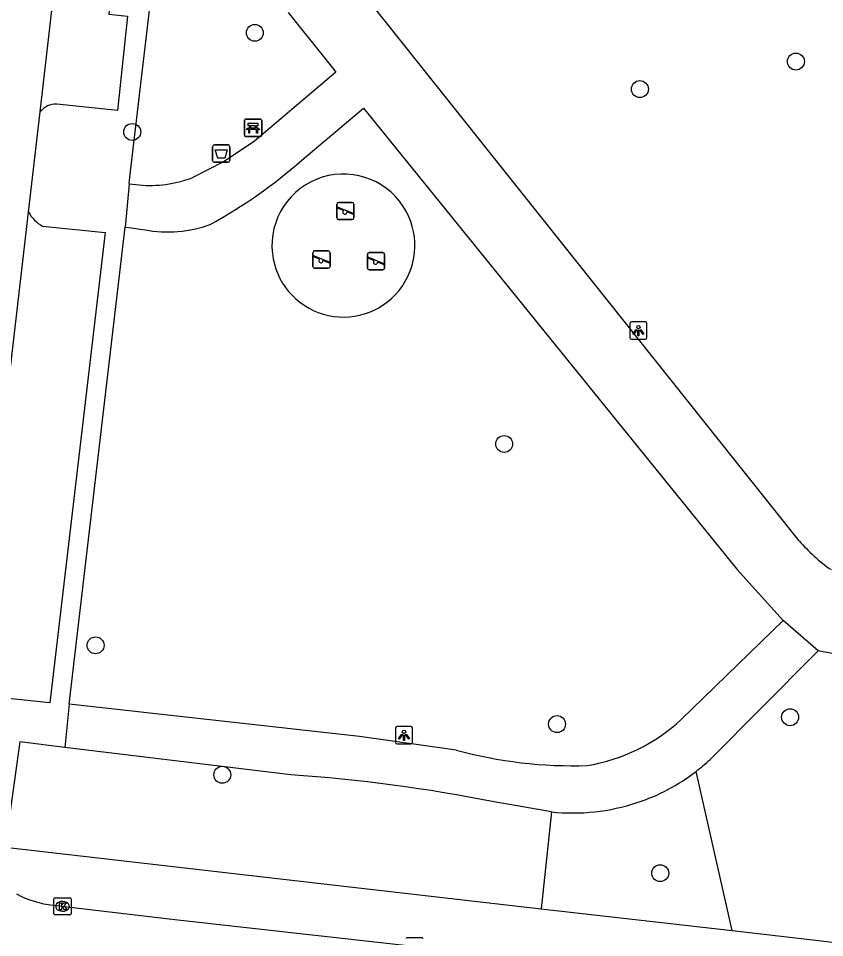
# Model space of a CAD drawing. Extents: x 161696 to 162377, y 380761 to 381673.
# Drawn here: x 162036 to 162082.6, y 381154.7 to 381207.9 of the extents above; entities that cross this region are included whole.
import ezdxf

# ---------------------------------------------------------------- set-up
doc = ezdxf.new("R2010")
doc.units = 0
for name, color, linetype in [('IMGEO_Afvalbak', 7, 'Continuous'), ('IMGEO_Bank', 7, 'Continuous'), ('IMGEO_Boom', 7, 'Continuous'), ('IMGEO_Groenvoorziening', 7, 'Continuous'), ('IMGEO_Kolk', 7, 'Continuous'), ('IMGEO_Lichtpunt', 7, 'Continuous'), ('IMGEO_Rijbaan_lokaal_open', 7, 'Continuous'), ('IMGEO_Speelvoorziening', 7, 'Continuous'), ('IMGEO_Voetpad_gesloten', 7, 'Continuous'), ('IMGEO_Voetpad_open', 7, 'Continuous')]:
    doc.layers.add(name, color=color, linetype=linetype)

msp = doc.modelspace()

# ---------------------------------------------------------------- linework, layer by layer
at = {"layer": 'IMGEO_Afvalbak'}
for p, q in [((162047.207, 381199.665), (162047.207, 381200.465)), ((162047.207, 381200.465), (162047.207, 381199.665)), ((162047.307, 381200.565), (162048.097, 381200.565)), ((162048.097, 381200.565), (162047.307, 381200.565)), ((162048.197, 381200.465), (162048.197, 381199.665)), ((162048.197, 381199.665), (162048.197, 381200.465)), ((162048.097, 381199.565), (162047.307, 381199.565)), ((162047.307, 381199.565), (162048.097, 381199.565))]:
    msp.add_line(p, q, dxfattribs=at)
msp.add_lwpolyline([(162047.35, 381200.279), (162048.054, 381200.279), (162047.905, 381199.809), (162047.499, 381199.809), (162047.35, 381200.279)], dxfattribs=at)
for centre, start, end in [((162047.307, 381200.465), 90, 180), ((162047.307, 381200.465), 90, 180), ((162048.097, 381200.465), 0, 90), ((162048.097, 381200.465), 360, 90), ((162047.307, 381199.665), 180, 270), ((162047.307, 381199.665), 180, 270), ((162048.097, 381199.665), 270, 0), ((162048.097, 381199.665), 270, 0)]:
    msp.add_arc(centre, 0.1, start, end, dxfattribs=at)
at = {"layer": 'IMGEO_Bank'}
for p, q in [((162049.048, 381201.131), (162049.048, 381201.972)), ((162049.048, 381201.972), (162049.048, 381201.131)), ((162049.123, 381202.056), (162049.964, 381202.056)), ((162049.964, 381202.056), (162049.123, 381202.056)), ((162050.048, 381201.981), (162050.048, 381201.14)), ((162050.048, 381201.14), (162050.048, 381201.981)), ((162049.745, 381201.454), (162049.352, 381201.454)), ((162049.357, 381201.562), (162049.357, 381201.668)), ((162049.401, 381201.668), (162049.401, 381201.562)), ((162049.689, 381201.674), (162049.407, 381201.674)), ((162049.407, 381201.556), (162049.689, 381201.556)), ((162049.695, 381201.562), (162049.695, 381201.668)), ((162049.739, 381201.668), (162049.739, 381201.562)), ((162049.973, 381201.056), (162049.132, 381201.056)), ((162049.132, 381201.056), (162049.973, 381201.056))]:
    msp.add_line(p, q, dxfattribs=at)
for points in [[(162049.295, 381201.454), (162049.153, 381201.454), (162049.265, 381201.556), (162049.351, 381201.556)], [(162049.351, 381201.674), (162049.265, 381201.674), (162049.265, 381201.835), (162049.828, 381201.835), (162049.828, 381201.674), (162049.745, 381201.674)], [(162049.345, 381201.447), (162049.345, 381201.24), (162049.302, 381201.24), (162049.302, 381201.447)], [(162049.745, 381201.556), (162049.828, 381201.556), (162049.94, 381201.454), (162049.801, 381201.454)], [(162049.795, 381201.447), (162049.795, 381201.24), (162049.751, 381201.24), (162049.751, 381201.447)]]:
    msp.add_lwpolyline(points, dxfattribs=at)
for centre, radius, start, end in [((162049.126, 381201.978), 0.0779, 92.4484, 184.2845), ((162049.126, 381201.978), 0.0779, 92.4484, 184.2845), ((162049.97, 381201.978), 0.0779, 2.4484, 94.2845), ((162049.97, 381201.978), 0.0779, 2.4484, 94.2845), ((162049.295, 381201.447), 0.00671, 2.8957, 87.1043), ((162049.352, 381201.447), 0.00671, 92.8957, 177.1043), ((162049.35, 381201.667), 0.00671, 2.8957, 87.1043), ((162049.35, 381201.563), 0.00671, 272.8957, 357.1043), ((162049.407, 381201.667), 0.00671, 92.8957, 177.1043), ((162049.407, 381201.563), 0.00671, 182.8957, 267.1043), ((162049.689, 381201.667), 0.00671, 2.8957, 87.1043), ((162049.689, 381201.563), 0.00671, 272.8957, 357.1043), ((162049.746, 381201.667), 0.00671, 92.8957, 177.1043), ((162049.746, 381201.563), 0.00671, 182.8957, 267.1043), ((162049.744, 381201.447), 0.00671, 2.8957, 87.1043), ((162049.801, 381201.447), 0.00671, 92.8957, 177.1043), ((162049.126, 381201.134), 0.0779, 182.4484, 274.2845), ((162049.126, 381201.134), 0.0779, 182.4484, 274.2845), ((162049.97, 381201.134), 0.0779, 272.4484, 4.2845), ((162049.97, 381201.134), 0.0779, 272.4484, 4.2845)]:
    msp.add_arc(centre, radius, start, end, dxfattribs=at)
at = {"layer": 'IMGEO_Boom'}
for centre in [(162049.646, 381207.054), (162080.951, 381205.391), (162071.925, 381203.798), (162042.556, 381201.318), (162064.07, 381183.262), (162040.436, 381171.609), (162080.612, 381167.448), (162067.131, 381167.051), (162047.766, 381164.121), (162073.103, 381158.424)]:
    msp.add_circle(centre, 0.489, dxfattribs=at)
at = {"layer": 'IMGEO_Groenvoorziening'}
for points in [[(162077.258, 381155.104), (162075.172, 381164.316)], [(162066.805, 381161.973), (162066.221, 381156.369)]]:
    msp.add_lwpolyline(points, dxfattribs=at)
for centre, radius, start, end in [((162054.771, 381194.751), 4.131, 28.0428, 186.389), ((162054.774, 381194.739), 4.134, 186.2262, 28.2056)]:
    msp.add_arc(centre, radius, start, end, dxfattribs=at)
at = {"layer": 'IMGEO_Kolk'}
for p, q in [((162038.028, 381156.08), (162038.028, 381156.932)), ((162038.103, 381157.006), (162038.955, 381157.006)), ((162038.516, 381156.786), (162038.541, 381156.786)), ((162039.029, 381156.932), (162039.029, 381156.08)), ((162038.539, 381156.226), (162038.514, 381156.226)), ((162038.955, 381156.006), (162038.103, 381156.006)), ((162058.468, 381154.695), (162059.32, 381154.695))]:
    msp.add_line(p, q, dxfattribs=at)
for points in [[(162038.028, 381156.08), (162038.028, 381156.932)], [(162038.103, 381157.006), (162038.955, 381157.006)], [(162038.349, 381156.706), (162038.472, 381156.706), (162038.472, 381156.555), (162038.602, 381156.706), (162038.766, 381156.706), (162038.62, 381156.555), (162038.773, 381156.306), (162038.621, 381156.306), (162038.536, 381156.47), (162038.472, 381156.403), (162038.472, 381156.306), (162038.349, 381156.306), (162038.349, 381156.706)], [(162039.029, 381156.932), (162039.029, 381156.08)], [(162038.955, 381156.006), (162038.103, 381156.006)], [(162058.468, 381154.695), (162059.32, 381154.695)]]:
    msp.add_lwpolyline(points, dxfattribs=at)
for centre, start, end in [((162038.105, 381156.93), 91.552, 178.448), ((162038.105, 381156.93), 91.552, 178.448), ((162038.953, 381156.93), 1.552, 88.448), ((162038.953, 381156.93), 1.552, 88.448), ((162038.105, 381156.082), 181.552, 268.448), ((162038.105, 381156.082), 181.552, 268.448), ((162038.953, 381156.082), 271.552, 358.448), ((162038.953, 381156.082), 271.552, 358.448), ((162058.47, 381154.619), 91.552, 178.448), ((162058.47, 381154.619), 91.552, 178.448), ((162059.318, 381154.619), 1.552, 88.448), ((162059.318, 381154.619), 1.552, 88.448)]:
    msp.add_arc(centre, 0.0765, start, end, dxfattribs=at)
for centre, major_axis, ratio, start_param, end_param in [((162038.515, 381156.506), (-0.387, 0.002), 0.722429, 4.712389, 7.853982), ((162038.54, 381156.506), (-0.39, 0.002), 0.717154, 1.570796, 4.712389)]:
    msp.add_ellipse(centre, major_axis=major_axis, ratio=ratio, start_param=start_param, end_param=end_param, dxfattribs=at)
at = {"layer": 'IMGEO_Lichtpunt'}
for p, q in [((162071.338, 381190.226), (162071.338, 381189.419)), ((162071.338, 381190.226), (162071.338, 381189.419)), ((162072.24, 381190.321), (162071.432, 381190.321)), ((162072.24, 381190.321), (162071.432, 381190.321)), ((162072.334, 381189.419), (162072.334, 381190.226)), ((162072.334, 381189.419), (162072.334, 381190.226)), ((162071.432, 381189.325), (162072.24, 381189.325)), ((162071.432, 381189.325), (162072.24, 381189.325)), ((162057.779, 381166.812), (162057.779, 381166.005)), ((162057.779, 381166.812), (162057.779, 381166.005)), ((162058.681, 381166.907), (162057.873, 381166.907)), ((162058.681, 381166.907), (162057.873, 381166.907)), ((162058.775, 381166.005), (162058.775, 381166.812)), ((162058.775, 381166.005), (162058.775, 381166.812)), ((162057.873, 381165.911), (162058.681, 381165.911)), ((162057.873, 381165.911), (162058.681, 381165.911))]:
    msp.add_line(p, q, dxfattribs=at)
for points in [[(162071.712, 381189.89), (162071.751, 381189.862), (162071.563, 381189.6), (162071.525, 381189.627), (162071.712, 381189.89)], [(162071.814, 381189.842), (162071.861, 381189.842), (162071.861, 381189.52), (162071.814, 381189.52), (162071.814, 381189.842)], [(162071.924, 381189.862), (162071.962, 381189.889), (162072.149, 381189.627), (162072.11, 381189.599), (162071.924, 381189.862)], [(162058.153, 381166.476), (162058.192, 381166.448), (162058.004, 381166.186), (162057.966, 381166.213), (162058.153, 381166.476)], [(162058.255, 381166.428), (162058.302, 381166.428), (162058.302, 381166.106), (162058.255, 381166.106), (162058.255, 381166.428)], [(162058.365, 381166.448), (162058.403, 381166.475), (162058.59, 381166.213), (162058.551, 381166.185), (162058.365, 381166.448)]]:
    msp.add_lwpolyline(points, dxfattribs=at)
for centre in [(162071.837, 381190.024), (162058.278, 381166.61)]:
    msp.add_circle(centre, 0.0994, dxfattribs=at)
for centre, start, end in [((162071.432, 381190.226), 90, 180), ((162071.432, 381190.226), 90, 180), ((162072.24, 381190.226), 0, 90), ((162072.24, 381190.226), 0, 90), ((162071.432, 381189.419), 180, 270), ((162071.432, 381189.419), 180, 270), ((162072.24, 381189.419), 270, 0), ((162072.24, 381189.419), 270, 360), ((162057.873, 381166.812), 90, 180), ((162057.873, 381166.812), 90, 180), ((162058.681, 381166.812), 0, 90), ((162058.681, 381166.812), 0, 90), ((162057.873, 381166.005), 180, 270), ((162057.873, 381166.005), 180, 270), ((162058.681, 381166.005), 270, 0), ((162058.681, 381166.005), 270, 360)]:
    msp.add_arc(centre, 0.0946, start, end, dxfattribs=at)
at = {"layer": 'IMGEO_Rijbaan_lokaal_open'}
for points in [[(162037.226, 381202.473), (162039.858, 381225.3), (162040.872, 381234.552)], [(162036.558, 381196.681), (162037.226, 381202.473)], [(162033.172, 381167.979), (162034.702, 381181.171), (162035.518, 381187.661), (162036.558, 381196.681)], [(162037.977, 381156.569), (162045.02, 381155.742), (162057.292, 381154.376), (162070.622, 381152.857), (162083.704, 381151.361), (162088.985, 381150.738), (162099.359, 381149.494), (162114.073, 381147.824), (162130.147, 381145.94), (162145.788, 381144.184), (162151.341, 381143.648), (162152.215, 381143.559)]]:
    msp.add_lwpolyline(points, dxfattribs=at)
msp.add_arc((162038.683, 381162.572), 6.045, 242.2472, 263.2955, dxfattribs=at)
at = {"layer": 'IMGEO_Speelvoorziening'}
for p, q in [((162054.39, 381196.343), (162054.39, 381197.143)), ((162054.39, 381197.143), (162054.39, 381196.343)), ((162054.49, 381197.243), (162055.28, 381197.243)), ((162055.28, 381197.243), (162054.49, 381197.243)), ((162055.38, 381197.143), (162055.38, 381196.343)), ((162055.38, 381196.343), (162055.38, 381197.143)), ((162054.773, 381196.771), (162054.434, 381196.908)), ((162054.459, 381196.968), (162055.335, 381196.615)), ((162055.311, 381196.555), (162054.971, 381196.692)), ((162055.28, 381196.243), (162054.49, 381196.243)), ((162054.49, 381196.243), (162055.28, 381196.243)), ((162053.009, 381193.529), (162053.009, 381194.329)), ((162053.009, 381194.329), (162053.009, 381193.529)), ((162053.392, 381193.957), (162053.053, 381194.094)), ((162053.078, 381194.154), (162053.954, 381193.801)), ((162053.109, 381194.429), (162053.899, 381194.429)), ((162053.899, 381194.429), (162053.109, 381194.429)), ((162053.999, 381194.329), (162053.999, 381193.529)), ((162053.999, 381193.529), (162053.999, 381194.329)), ((162056.164, 381193.44), (162056.164, 381194.24)), ((162056.164, 381194.24), (162056.164, 381193.44)), ((162056.547, 381193.868), (162056.208, 381194.005)), ((162056.233, 381194.065), (162057.109, 381193.712)), ((162056.264, 381194.34), (162057.054, 381194.34)), ((162057.054, 381194.34), (162056.264, 381194.34)), ((162057.154, 381194.24), (162057.154, 381193.44)), ((162057.154, 381193.44), (162057.154, 381194.24)), ((162053.899, 381193.429), (162053.109, 381193.429)), ((162053.109, 381193.429), (162053.899, 381193.429)), ((162053.93, 381193.741), (162053.59, 381193.878)), ((162057.085, 381193.652), (162056.745, 381193.789)), ((162057.054, 381193.34), (162056.264, 381193.34)), ((162056.264, 381193.34), (162057.054, 381193.34))]:
    msp.add_line(p, q, dxfattribs=at)
for centre, radius, start, end in [((162054.49, 381197.143), 0.1, 90, 180), ((162054.49, 381197.143), 0.1, 90, 180), ((162055.28, 381197.143), 0.1, 0, 90), ((162055.28, 381197.143), 0.1, 360, 90), ((162054.447, 381196.938), 0.0327, 68.078, 248.078), ((162054.852, 381196.681), 0.12, 130.9928, 5.1632), ((162055.323, 381196.585), 0.0327, 248.078, 68.078), ((162054.49, 381196.343), 0.1, 180, 270), ((162054.49, 381196.343), 0.1, 180, 270), ((162055.28, 381196.343), 0.1, 270, 0), ((162055.28, 381196.343), 0.1, 270, 0), ((162053.109, 381194.329), 0.1, 90, 180), ((162053.109, 381194.329), 0.1, 90, 180), ((162053.066, 381194.124), 0.0327, 68.078, 248.078), ((162053.471, 381193.867), 0.12, 130.9928, 5.1632), ((162053.899, 381194.329), 0.1, 0, 90), ((162053.899, 381194.329), 0.1, 360, 90), ((162056.264, 381194.24), 0.1, 90, 180), ((162056.264, 381194.24), 0.1, 90, 180), ((162056.221, 381194.035), 0.0327, 68.078, 248.078), ((162057.054, 381194.24), 0.1, 0, 90), ((162057.054, 381194.24), 0.1, 360, 90), ((162053.109, 381193.529), 0.1, 180, 270), ((162053.109, 381193.529), 0.1, 180, 270), ((162053.899, 381193.529), 0.1, 270, 0), ((162053.899, 381193.529), 0.1, 270, 0), ((162053.942, 381193.771), 0.0327, 248.078, 68.078), ((162056.264, 381193.44), 0.1, 180, 270), ((162056.264, 381193.44), 0.1, 180, 270), ((162056.626, 381193.778), 0.12, 130.9928, 5.1632), ((162057.054, 381193.44), 0.1, 270, 0), ((162057.054, 381193.44), 0.1, 270, 0), ((162057.097, 381193.682), 0.0327, 248.078, 68.078)]:
    msp.add_arc(centre, radius, start, end, dxfattribs=at)
at = {"layer": 'IMGEO_Voetpad_gesloten'}
for points in [[(162081.135, 381177.665), (162055.375, 381210.027)], [(162051.569, 381208.236), (162054.138, 381205.02), (162054.329, 381204.78), (162049.62, 381200.777), (162047.882, 381199.614), (162046.019, 381198.663)], [(162052.368, 381199.691), (162055.927, 381202.697), (162077.523, 381176.01), (162080.214, 381173.054)], [(162042.38, 381198.323), (162042.153, 381195.814)], [(162042.153, 381195.814), (162042.367, 381195.783), (162043.299, 381195.649)], [(162080.214, 381173.054), (162074.321, 381167.318)], [(162082.239, 381171.291), (162080.214, 381173.054)], [(162082.239, 381171.291), (162082.032, 381171.083), (162075.985, 381165.012)], [(162086.094, 381170.061), (162084.102, 381170.933), (162082.239, 381171.291)], [(162038.915, 381168.213), (162038.665, 381165.698)], [(162061.295, 381165.55), (162055.701, 381166.327), (162038.915, 381168.213)], [(162051.727, 381164.11), (162038.665, 381165.698)], [(162066.805, 381161.973), (162063.495, 381162.545)]]:
    msp.add_lwpolyline(points, dxfattribs=at)
for centre, radius, start, end in [((162032.744, 381221.956), 29.679, 298.8509, 311.3923), ((162043.563, 381205.317), 7.094, 260.4035, 285.4478), ((162043.343, 381205.984), 7.794, 285.6972, 290.0779), ((162044.61, 381202.714), 7.185, 259.4902, 289.9816), ((162088.841, 381184.293), 10.164, 220.6992, 234.7936), ((162067.129, 381175.113), 10.606, 279.4861, 312.6971), ((162068.065, 381190.257), 25.618, 254.6756, 271.8153), ((162068.488, 381172.946), 10.916, 307.7565, 313.3764), ((162068.287, 381173.195), 11.236, 288.0347, 307.7939), ((162045.789, 381074.432), 89.875, 78.63794, 86.21168), ((162068.041, 381173.713), 11.805, 263.9909, 288.3902)]:
    msp.add_arc(centre, radius, start, end, dxfattribs=at)
at = {"layer": 'IMGEO_Voetpad_open'}
for points in [[(162045.194, 381233.187), (162042.655, 381210.818), (162041.55, 381210.955), (162041.203, 381208.14), (162042.283, 381208.016), (162041.695, 381202.551), (162038.19, 381202.927)], [(162042.38, 381198.323), (162042.415, 381198.707), (162044.648, 381217.703)], [(162037.369, 381195.868), (162040.988, 381195.499), (162037.792, 381168.274), (162034.262, 381168.656)], [(162038.915, 381168.213), (162042.153, 381195.814)], [(162038.665, 381165.698), (162036.048, 381166.016), (162035.205, 381159.925)], [(162035.205, 381159.925), (162066.221, 381156.369)], [(162066.221, 381156.369), (162077.258, 381155.104)], [(162077.258, 381155.104), (162084.923, 381154.225)]]:
    msp.add_lwpolyline(points, dxfattribs=at)
for centre, radius, start, end in [((162038.136, 381201.791), 1.137, 87.2882, 143.1484), ((162038.309, 381197.616), 1.985, 208.1148, 241.7441)]:
    msp.add_arc(centre, radius, start, end, dxfattribs=at)

doc.saveas('drawing.dxf')
